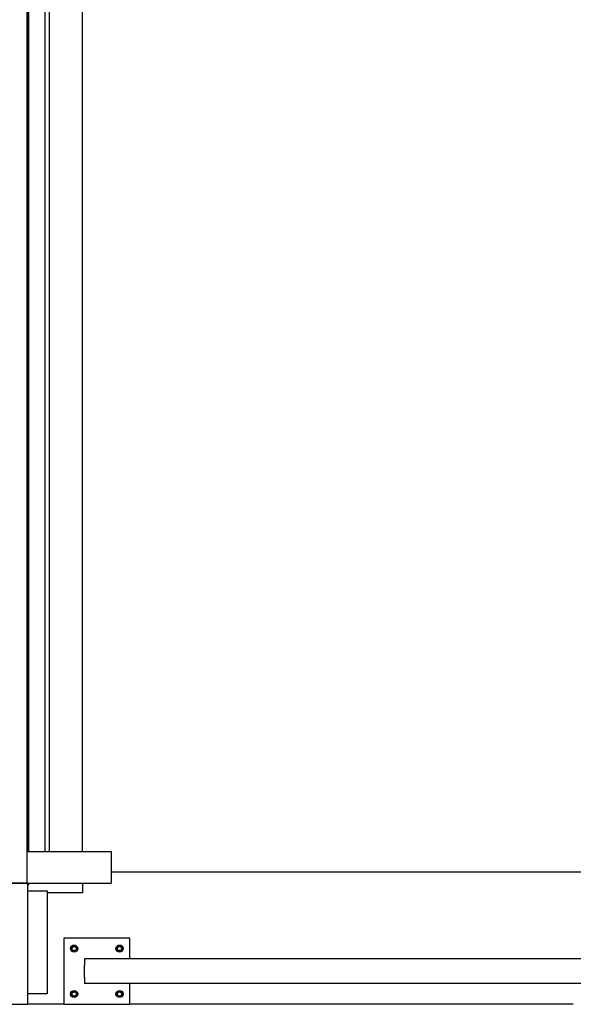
# Model space of a CAD drawing. Header units: inches. Extents: x 24 to 1128, y -69 to 748.
# Tile 591 of 656: x 566 to 599, y 550 to 609. Entities that reach past the tile are written whole.
import ezdxf

# ---------------------------------------------------------------- set-up
doc = ezdxf.new("R2010")
doc.units = ezdxf.units.IN
doc.header["$LTSCALE"] = 32
doc.header["$MEASUREMENT"] = 0
doc.layers.add('Visible (ANSI)', color=7, linetype='Continuous', lineweight=30)

msp = doc.modelspace()

# ---------------------------------------------------------------- linework, layer by layer
at = {"layer": 'Visible (ANSI)'}
for p, q in [((566.05563, 557.01853), (566.05563, 671.56853)), ((566.07563, 669.66853), (566.07563, 558.91853)), ((566.15563, 558.91853), (566.15563, 669.66853)), ((567.15563, 558.91853), (567.15563, 669.66853)), ((567.40563, 558.91853), (567.40563, 669.66853)), ((569.40563, 558.91853), (569.40563, 669.66853)), ((566.05563, 558.91853), (571.15563, 558.91853)), ((571.15563, 558.91853), (571.15563, 556.99853)), ((625.28063, 557.66853), (571.15563, 557.66853)), ((503.15563, 556.99853), (571.15563, 556.99853)), ((508.25563, 557.01853), (566.05563, 557.01853)), ((566.07563, 556.99853), (566.07563, 549.66853)), ((566.07563, 556.91853), (566.15563, 556.91853)), ((566.15563, 556.91853), (566.15563, 556.99853)), ((569.40563, 556.99853), (569.40563, 556.41853)), ((566.07563, 556.54353), (567.28063, 556.54353)), ((567.28063, 556.54353), (567.28063, 550.29353)), ((569.40563, 556.41853), (567.28063, 556.41853)), ((572.28063, 553.66853), (568.28063, 553.66853)), ((568.28063, 553.66853), (568.28063, 549.66853)), ((572.28063, 552.41853), (572.28063, 553.66853)), ((568.82763, 553.17863), (568.74963, 553.1336)), ((568.74963, 553.1336), (568.74963, 553.04353)), ((568.74963, 553.04353), (568.74963, 552.95346)), ((568.74963, 552.95346), (568.82763, 552.90843)), ((568.90563, 553.22366), (568.82763, 553.17863)), ((568.82763, 552.90843), (568.90563, 552.8634)), ((568.98363, 553.17863), (568.90563, 553.22366)), ((568.90563, 552.8634), (568.98363, 552.90843)), ((569.06163, 553.1336), (568.98363, 553.17863)), ((568.98363, 552.90843), (569.06163, 552.95346)), ((569.06163, 553.04353), (569.06163, 553.1336)), ((569.06163, 552.95346), (569.06163, 553.04353)), ((571.57763, 553.17863), (571.49963, 553.1336)), ((571.49963, 553.1336), (571.49963, 553.04353)), ((571.49963, 553.04353), (571.49963, 552.95346)), ((571.49963, 552.95346), (571.57763, 552.90843)), ((571.65563, 553.22366), (571.57763, 553.17863)), ((571.57763, 552.90843), (571.65563, 552.8634)), ((571.73363, 553.17863), (571.65563, 553.22366)), ((571.65563, 552.8634), (571.73363, 552.90843)), ((571.81163, 553.1336), (571.73363, 553.17863)), ((571.73363, 552.90843), (571.81163, 552.95346)), ((571.81163, 553.04353), (571.81163, 553.1336)), ((571.81163, 552.95346), (571.81163, 553.04353)), ((601.90363, 552.41853), (569.53063, 552.41853)), ((569.53063, 552.41853), (569.53063, 552.04353)), ((569.53063, 551.29353), (569.53063, 552.04353)), ((569.53063, 551.29353), (569.53063, 550.91853)), ((601.90363, 550.91853), (569.53063, 550.91853)), ((572.28063, 549.66853), (572.28063, 550.91853)), ((567.28063, 550.29353), (566.07563, 550.29353)), ((568.82763, 550.42863), (568.74963, 550.3836)), ((568.74963, 550.3836), (568.74963, 550.29353)), ((568.74963, 550.29353), (568.74963, 550.20346)), ((568.90563, 550.47366), (568.82763, 550.42863)), ((568.98363, 550.42863), (568.90563, 550.47366)), ((569.06163, 550.3836), (568.98363, 550.42863)), ((569.06163, 550.29353), (569.06163, 550.3836)), ((569.06163, 550.20346), (569.06163, 550.29353)), ((571.57763, 550.42863), (571.49963, 550.3836)), ((571.49963, 550.3836), (571.49963, 550.29353)), ((571.49963, 550.29353), (571.49963, 550.20346)), ((571.65563, 550.47366), (571.57763, 550.42863)), ((571.73363, 550.42863), (571.65563, 550.47366)), ((571.81163, 550.3836), (571.73363, 550.42863)), ((571.81163, 550.29353), (571.81163, 550.3836)), ((571.81163, 550.20346), (571.81163, 550.29353)), ((568.74963, 550.20346), (568.82763, 550.15843)), ((568.82763, 550.15843), (568.90563, 550.1134)), ((568.90563, 550.1134), (568.98363, 550.15843)), ((568.98363, 550.15843), (569.06163, 550.20346)), ((571.49963, 550.20346), (571.57763, 550.15843)), ((571.57763, 550.15843), (571.65563, 550.1134)), ((571.65563, 550.1134), (571.73363, 550.15843)), ((571.73363, 550.15843), (571.81163, 550.20346)), ((565.15563, 549.66853), (566.07563, 549.66853)), ((568.28063, 549.66853), (566.07563, 549.66853)), ((568.28063, 549.66853), (572.28063, 549.66853)), ((599.15363, 549.66853), (572.28063, 549.66853))]:
    msp.add_line(p, q, dxfattribs=at)
for centre, radius in [((568.90563, 553.04353), 0.216), ((568.90563, 553.04353), 0.1248), ((571.65563, 553.04353), 0.216), ((571.65563, 553.04353), 0.1248), ((568.90563, 550.29353), 0.216), ((568.90563, 550.29353), 0.1248), ((571.65563, 550.29353), 0.216), ((571.65563, 550.29353), 0.1248)]:
    msp.add_circle(centre, radius, dxfattribs=at)
for centre, start, end in [((568.90563, 553.04353), 120, 180), ((568.90563, 553.04353), 180, 240), ((568.90563, 553.04353), 60, 120), ((568.90563, 553.04353), 240, 300), ((568.90563, 553.04353), 0, 60), ((568.90563, 553.04353), 300, 0), ((571.65563, 553.04353), 120, 180), ((571.65563, 553.04353), 180, 240), ((571.65563, 553.04353), 60, 120), ((571.65563, 553.04353), 240, 300), ((571.65563, 553.04353), 0, 60), ((571.65563, 553.04353), 300, 0), ((568.90563, 550.29353), 120, 180), ((568.90563, 550.29353), 180, 240), ((568.90563, 550.29353), 60, 120), ((568.90563, 550.29353), 0, 60), ((568.90563, 550.29353), 300, 0), ((571.65563, 550.29353), 120, 180), ((571.65563, 550.29353), 180, 240), ((571.65563, 550.29353), 60, 120), ((571.65563, 550.29353), 0, 60), ((571.65563, 550.29353), 300, 0), ((568.90563, 550.29353), 240, 300), ((571.65563, 550.29353), 240, 300)]:
    msp.add_arc(centre, 0.156, start, end, dxfattribs=at)

doc.saveas('drawing.dxf')
